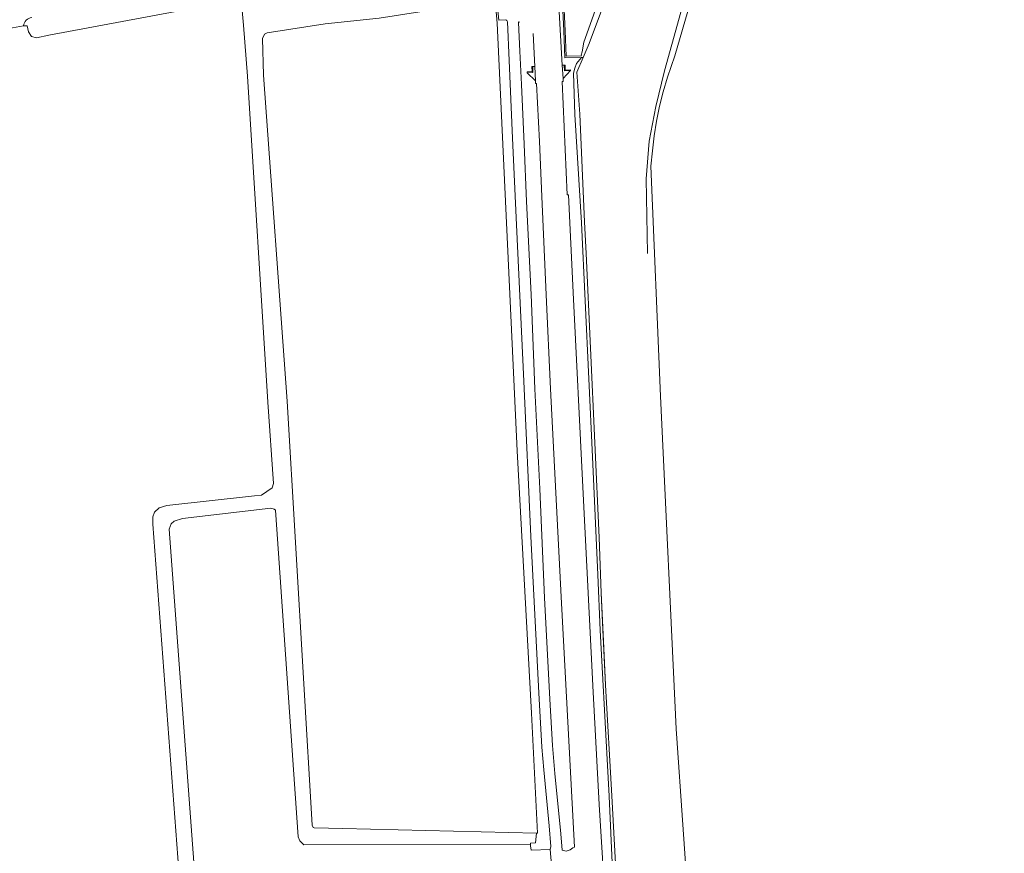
# Model space of a CAD drawing. Header units: metres. Extents: x 209813 to 223847, y 571801 to 587119.
# Tile 557 of 656: x 216692 to 216932, y 584748 to 584952. Entities that reach past the tile are written whole.
import ezdxf

# ---------------------------------------------------------------- set-up
doc = ezdxf.new("R2010")
doc.units = ezdxf.units.M
for name, color, linetype, lineweight in [('B-RO-GK-BESCHOEIING-G', 8, 'GK-BESCHOEIING', 0), ('B-RO-GK-BESCHOEIING_DAMWAND-G', 8, 'GK-BESCHOEIING', 0), ('B-RO-GR-GRAS-GV', 8, 'Continuous', 0), ('B-RO-GW-TALUD_KRUIN-G', 8, 'Continuous', 0), ('B-RO-IE-TERREINAFSCHEIDING_KUNSTMATIG_MUUR-GV', 8, 'Continuous', 0), ('B-RO-OG-TERREIN_ERF-GV', 8, 'Continuous', 0), ('B-RO-OG-WEG-GV', 8, 'Continuous', 0), ('B-RO-VH-VERHARDING_OPEN-GV', 8, 'Continuous', 0)]:
    doc.layers.add(name, color=color, linetype=linetype, lineweight=lineweight)
doc.linetypes.add('GK-BESCHOEIING', pattern='A,30,-5,[1,NLCS.shx,S=1,R=0,X=0,Y=0],-5', length=40)

msp = doc.modelspace()

# ---------------------------------------------------------------- linework, layer by layer
at = {"layer": 'B-RO-GK-BESCHOEIING-G', "flags": 128}
for points in [[(216844.811, 584894.645), (216844.444, 584912.852), (216845.217, 584922.03), (216846.828, 584930.484), (216848.93, 584939.191), (216854.712, 584960.017), (216867.258, 584998.532), (216868.384, 585002.406), (216868.353, 585006.05), (216870.311, 585016.995), (216870.847, 585022.867), (216870.435, 585027.353), (216870.137, 585028.988)], [(216857.791, 585018.788), (216830.552, 584945.868), (216829.104, 584942.48)]]:
    msp.add_lwpolyline(points, dxfattribs=at)
at = {"layer": 'B-RO-GK-BESCHOEIING_DAMWAND-G', "flags": 128}
for points in [[(216829.104, 584942.48), (216827.573, 584938.897)], [(216827.573, 584938.897), (216828.262, 584928.624), (216829.417, 584902.39), (216829.811, 584894.635), (216833.003, 584825.361), (216833.527, 584811.836), (216834.124, 584798.315), (216834.591, 584789.305), (216836.123, 584762.279), (216837.279, 584739.75), (216838.071, 584726.239), (216839.053, 584712.741), (216844.378, 584646.559)]]:
    msp.add_lwpolyline(points, dxfattribs=at)
at = {"layer": 'B-RO-GR-GRAS-GV', "flags": 128}
for points in [[(216939.881, 585005.693), (216906.633, 585004.498), (216879.373, 585003.861), (216879.373, 585005.184), (216870.702, 585005.256), (216866.418, 584994.385), (216851.483, 584942.91), (216849.728, 584937.652), (216848.653, 584934.127), (216847.72, 584930.571), (216846.982, 584926.973), (216846.429, 584923.336), (216845.999, 584919.672), (216845.631, 584915.995), (216848.015, 584859.813), (216851.802, 584778.619), (216855.252, 584729.444), (216858.472, 584688.858), (216864.27, 584628.386), (216868.814, 584581.473), (216874.455, 584517.352), (216879.177, 584455.915)], [(216731.853, 584724.426), (216724.033, 584828.547), (216724.033, 584830.396), (216724.416, 584831.545), (216725.585, 584832.576), (216727.436, 584833.095), (216748.83, 584835.523), (216750.531, 584835.682), (216753.153, 584837.448), (216753.481, 584838.527), (216752.089, 584858.351), (216747.182, 584937.944), (216746.174, 584950.332), (216745.751, 584954.883), (216744.904, 584956.153), (216743.105, 584956.47), (216729.664, 584953.718), (216698.655, 584947.898), (216695.585, 584947.263), (216694.421, 584947.58), (216693.68, 584948.744), (216693.363, 584950.226), (216692.444, 584950.214), (216687.068, 584949.25)]]:
    msp.add_lwpolyline(points, dxfattribs=at)
msp.add_lwpolyline([(216807.623, 584956.535), (216795.517, 584954.585), (216779.297, 584952.097), (216766.072, 584950.694), (216751.983, 584948.536), (216751.305, 584948.151), (216750.815, 584947.093), (216751.064, 584938.125), (216756.835, 584858.631), (216762.945, 584755.125), (216763.162, 584754.536), (216763.39, 584754.486), (216770.395, 584754.28), (216817.684, 584753.151), (216817.912, 584753.186), (216816.448, 584782.418), (216812.98, 584846.446), (216808.076, 584950.874)], close=True, dxfattribs=at)
at = {"layer": 'B-RO-GW-TALUD_KRUIN-G', "flags": 128}
msp.add_lwpolyline([(216828.703, 584942.469), (216827.495, 584940.992), (216827.086, 584939.91), (216826.716, 584938.619), (216827.052, 584928.548), (216828.656, 584902.138), (216831.338, 584845.005), (216832.64, 584816.175), (216833.276, 584802.67), (216833.733, 584793.669), (216835.185, 584766.668), (216835.412, 584762.167), (216836.267, 584744.158), (216836.763, 584735.158), (216837.389, 584726.168), (216837.765, 584721.677), (216838.965, 584708.21), (216839.321, 584703.717), (216840.599, 584685.736), (216841.303, 584676.75), (216843.509, 584649.8), (216843.862, 584646.545)], dxfattribs=at)
at = {"layer": 'B-RO-IE-TERREINAFSCHEIDING_KUNSTMATIG_MUUR-GV', "flags": 128}
for points in [[(216815.4, 584938.754), (216816.836, 584938.83), (216816.794, 584940.279), (216816.579, 584940.258), (216816.632, 584939.028), (216815.388, 584938.96)], [(216824.459, 584940.63), (216824.547, 584939.189), (216825.995, 584939.269), (216825.99, 584939.465), (216824.741, 584939.406), (216824.689, 584940.594)]]:
    msp.add_lwpolyline(points, close=True, dxfattribs=at)
at = {"layer": 'B-RO-OG-TERREIN_ERF-GV', "flags": 128}
for points in [[(216822.324, 584990.748), (216822.312, 584991.041), (216822.712, 584991.057), (216822.884, 584986.764), (216824.74, 584948.967), (216824.972, 584942.766), (216828.674, 584942.869), (216828.602, 584943.027), (216828.851, 584943.871), (216829.226, 584946.186), (216857.517, 585025.186), (216856.602, 585033.552), (216854.375, 585042.466), (216851.643, 585041.764), (216851.734, 585041.374), (216826.342, 585035.444), (216823.619, 585034.299), (216822.154, 585031.7), (216821.799, 585028.722), (216822.199, 585019.445), (216822.463, 585011.839), (216823.071, 584997.645), (216822.665, 584997.773), (216821.44, 584999.232)], [(216821.365, 584745.453), (216821.014, 584749.173), (216816.363, 584749.021), (216816.239, 584750.09), (216816.229, 584750.426), (216760.924, 584750.347), (216759.892, 584751.314), (216759.535, 584752.296), (216753.94, 584831.985), (216753.658, 584832.267), (216752.811, 584832.484), (216731.309, 584829.926), (216729.223, 584829.317), (216728.509, 584828.67), (216728.018, 584827.387), (216740.151, 584663.743)]]:
    msp.add_lwpolyline(points, dxfattribs=at)
at = {"layer": 'B-RO-OG-WEG-GV', "flags": 128}
for points in [[(216828.703, 584942.469), (216824.587, 584942.355), (216824.34, 584948.95), (216822.476, 584986.586)], [(216807.623, 584956.535), (216808.076, 584950.874), (216812.98, 584846.446), (216816.448, 584782.418), (216817.912, 584753.186), (216817.684, 584753.151), (216817.471, 584750.77), (216816.219, 584750.731), (216816.239, 584750.09), (216816.363, 584749.021), (216821.014, 584749.173), (216821.231, 584749.905), (216820.813, 584754.943), (216819.49, 584768.602), (216819.027, 584774.116), (216818.267, 584787.444), (216816.358, 584825.546), (216814.576, 584863.456), (216812.861, 584901.645), (216811.871, 584922.819), (216811.04, 584941.754), (216810.601, 584951.174), (216810.497, 584951.519), (216810.211, 584951.644), (216808.5, 584951.595), (216808.164, 584954.664)], [(216823.175, 584955.052), (216823.985, 584940.645), (216824.459, 584940.63), (216824.689, 584940.594), (216824.741, 584939.406), (216825.99, 584939.465), (216825.995, 584939.269), (216824.187, 584937.358), (216824.232, 584936.625), (216824.007, 584936.611), (216825.226, 584908.946), (216825.526, 584908.96), (216826.66, 584885.16), (216828.985, 584837.582), (216831.56, 584787.553), (216832.991, 584760.16), (216834.713, 584732.632)], [(216687.068, 584949.25), (216692.444, 584950.214)], [(216813.614, 584951.078), (216813.343, 584951.153), (216813.313, 584950.993), (216813.665, 584944.03), (216814.031, 584935.897), (216814.685, 584921.344), (216815.278, 584907.32), (216816.367, 584884.624), (216817.314, 584861.608), (216818.498, 584837.229), (216819.677, 584810.62), (216820.941, 584785.886), (216821.642, 584774.555), (216822.165, 584767.719), (216823.65, 584752.96), (216823.974, 584749.018), (216824.908, 584748.75), (216825.894, 584749.084), (216826.608, 584749.582), (216826.981, 584749.775), (216823.706, 584810.855), (216821.161, 584861.644), (216820.057, 584884.585), (216819.038, 584908.528), (216818.42, 584921.957), (216817.665, 584936.152), (216817.468, 584936.141), (216817.439, 584936.811), (216815.4, 584938.754)], [(216815.4, 584938.754), (216815.388, 584938.96), (216816.632, 584939.028), (216816.579, 584940.258), (216817.281, 584940.318), (216816.918, 584948.368)], [(216837.279, 584739.75), (216836.123, 584762.279), (216834.591, 584789.305), (216833.912, 584802.822), (216833.527, 584811.836), (216833.003, 584825.361), (216829.811, 584894.635), (216829.417, 584902.39), (216828.262, 584928.624), (216827.573, 584938.897), (216829.104, 584942.48), (216828.703, 584942.469), (216827.495, 584940.992), (216827.086, 584939.91), (216826.716, 584938.619), (216827.052, 584928.548), (216828.656, 584902.138), (216831.338, 584845.005), (216832.64, 584816.175), (216833.276, 584802.67), (216833.733, 584793.669), (216835.185, 584766.668), (216835.412, 584762.167), (216836.267, 584744.158)]]:
    msp.add_lwpolyline(points, dxfattribs=at)
at = {"layer": 'B-RO-OG-WEG-GV'}
msp.add_lwpolyline([(216692.444, 584950.214, -0.3328416), (216694.467, 584952.253)], format="xyb", dxfattribs=at)
at = {"layer": 'B-RO-VH-VERHARDING_OPEN-GV', "flags": 128}
for points in [[(216816.794, 584940.279), (216816.836, 584938.83), (216815.4, 584938.754), (216817.439, 584936.811), (216817.281, 584940.318)], [(216823.985, 584940.645), (216824.187, 584937.358), (216825.995, 584939.269), (216824.547, 584939.189), (216824.459, 584940.63)]]:
    msp.add_lwpolyline(points, close=True, dxfattribs=at)

doc.saveas('drawing.dxf')
